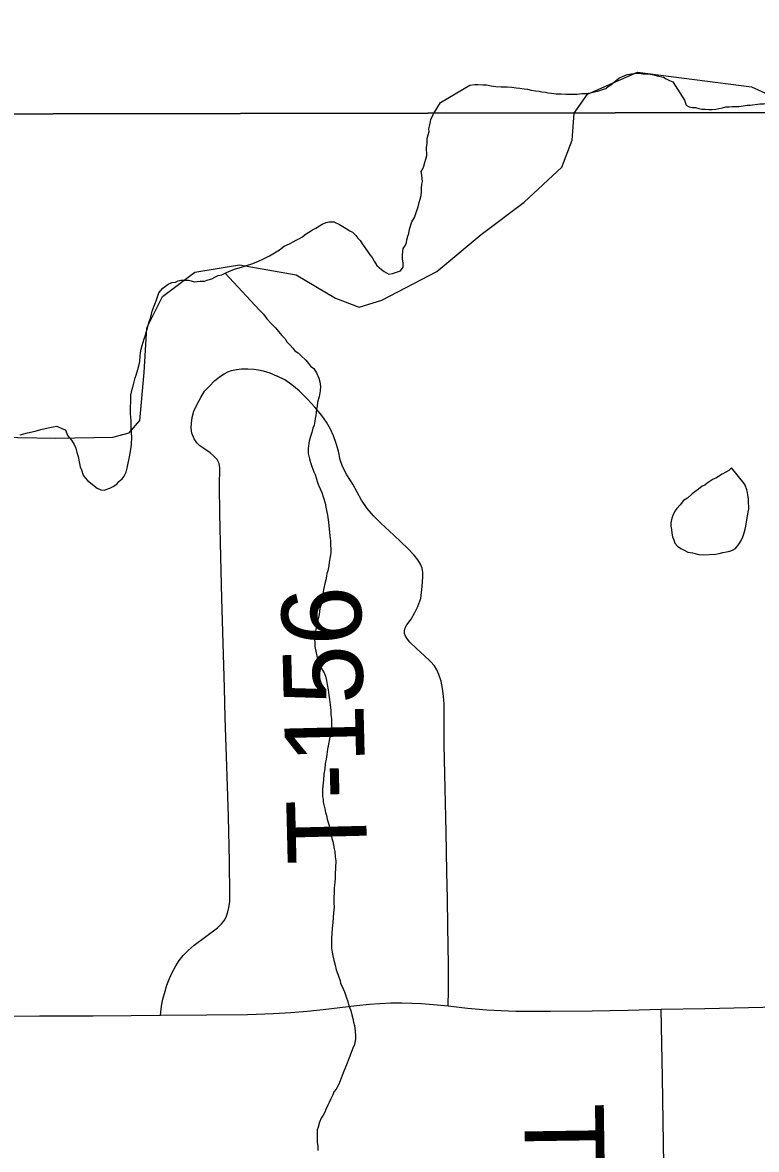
# Model space of a CAD drawing. Extents: x 103424 to 290657, y 38711 to 110967.
# Drawn here: x 112838 to 115621, y 66995 to 71273 of the extents above; entities that cross this region are included whole.
import ezdxf

# ---------------------------------------------------------------- set-up
doc = ezdxf.new("R2010")
doc.units = 0
for name, color, linetype in [('GM_X_Corporation', 7, 'Continuous'), ('GM_X_County_Road', 7, 'Continuous'), ('GM_X_Major_River', 7, 'Continuous'), ('GM_X_Minor_Lake', 7, 'Continuous'), ('GM_X_Minor_River', 7, 'Continuous'), ('GM_X_Rail_Line', 7, 'Continuous'), ('GM_X_Township_Road', 7, 'Continuous'), ('GM_X_Township_Road_Text', 7, 'Continuous')]:
    doc.layers.add(name, color=color, linetype=linetype)

msp = doc.modelspace()

# ---------------------------------------------------------------- linework, layer by layer
at = {"layer": 'GM_X_Corporation'}
for points in [[(103423.7, 96534.8), (103423.7, 70904.9), (107977, 70917.3), (117928.9, 70934.4), (117946.9, 70934.9), (119688.2, 70990.2), (119635, 74016.7), (119631.7, 75117.1), (119628.6, 75451.2), (119621.3, 75805.1), (119622.8, 76073.8), (119627.2, 76341.1), (119628.6, 76885.8), (119631.6, 77245.6), (119644.2, 78899.8), (119644.5, 79431.3), (119642.9, 80216.4), (119641.6, 80653.5), (119641.6, 81200.9), (119640.3, 81697.7), (119639, 82590.1), (119639, 83128.3), (119639, 84504.6), (119641.6, 85722.3)], [(119747.3, 63220.6), (119711.4, 67089.1), (119699.4, 68185.2), (119697.8, 68222.7), (119697.6, 68351.3), (119691.9, 68458.1), (119686.6, 68980.3), (119689.3, 69057.6), (119689.9, 69111.8), (119690.7, 69193.8), (119690.7, 69692.5), (119693.5, 70192.5), (119690.7, 70601.3), (119688.2, 70990.2), (117946.9, 70934.9), (117928.9, 70934.4), (107977, 70917.3), (103423.7, 70904.9), (103423.7, 43132.7)]]:
    msp.add_lwpolyline(points, dxfattribs=at)
at = {"layer": 'GM_X_County_Road'}
msp.add_lwpolyline([(112637.2, 67501.2), (112902.1, 67502.4), (113105.2, 67503), (113249.3, 67504), (113360.9, 67504.7), (113537, 67506.5), (113691, 67507.5), (113789.8, 67511.1), (113855.6, 67515.3), (113917.2, 67520.3), (113977.4, 67527.2), (114040.7, 67534.6), (114104.2, 67541.9), (114153, 67546.5), (114192.5, 67549.8), (114233.9, 67552), (114275.7, 67552.5), (114313.4, 67551.1), (114350.7, 67548.8), (114396.2, 67545), (114452.2, 67540.1), (114525.3, 67532.3), (114597.9, 67525.9), (114652.2, 67523.1), (114708.3, 67520.8), (114773.1, 67519.9), (114839.3, 67520.3), (114998.4, 67522.2), (115134.9, 67524.5), (115260.1, 67527.8), (115425.2, 67531), (115590.2, 67534.3), (115755.2, 67537.5)], dxfattribs=at)
at = {"layer": 'GM_X_Major_River'}
for points in [[(114422.9, 70968.9), (114534.1, 71035.2), (114552.3, 71037.4), (114564.4, 71037.5), (114582.6, 71035.7), (114596.7, 71035.8), (114614.9, 71032), (114633.1, 71030.1), (114653.3, 71028.3), (114675.6, 71028.5), (114693.8, 71026.7), (114709.9, 71024.8), (114724.1, 71022.9), (114740.3, 71021.1), (114752.4, 71019.2), (114766.6, 71015.3), (114782.8, 71013.4), (114796.9, 71011.5), (114807, 71009.6), (114821.2, 71007.8), (114831.3, 71005.8), (114843.5, 71003.9), (114861.7, 71002.1), (114879.8, 71002.3), (114898, 71000.4), (114920.2, 71000.7), (114940.4, 71000.9), (114958.6, 71003.1), (114976.8, 71003.2), (114990.9, 71005.4), (115007, 71009.6), (115023.1, 71013.8), (115037.2, 71018), (115049.2, 71022.1), (115059.2, 71030.3), (115069.3, 71036.5), (115083.3, 71048.7), (115099.3, 71061), (115115.3, 71069.3), (115131.4, 71075.5), (115147.5, 71077.7), (115163.7, 71079.8), (115177.8, 71080), (115189.9, 71078.1), (115204.1, 71078.2), (115218.2, 71076.3), (115232.4, 71074.5), (115244.6, 71070.5), (115268.9, 71064.7), (115279, 71058.8), (115291.2, 71052.8), (115303.4, 71046.9), (115348.7, 70977.4)], [(114345.1, 70602), (114348.9, 70616.2), (114350.7, 70630.3), (114350.5, 70642.5), (114352.2, 70658.7), (114354.1, 70668.8), (114351.7, 70693), (114349.4, 70707.1), (114355.3, 70717.3), (114359.2, 70727.5), (114363, 70741.7), (114366.8, 70753.8), (114370.6, 70768), (114370.1, 70798.3), (114371.8, 70814.5), (114371.5, 70832.7), (114375.3, 70846.9), (114379.1, 70859.1), (114379, 70869.2), (114380.8, 70879.3), (114384.6, 70895.6), (114386.4, 70905.7), (114398.5, 70929.2), (114422.9, 70968.9)], [(115348.7, 70977.4), (115354, 70958.4), (115366.1, 70952.4), (115378.1, 70950.4), (115390.2, 70950.4), (115402.3, 70946.3), (115414.3, 70944.3), (115426.4, 70944.3), (115440.5, 70942.3), (115452.5, 70942.3), (115466.6, 70944.3), (115478.7, 70946.3), (115492.8, 70948.3), (115504.8, 70952.3), (115516.9, 70952.3), (115529, 70954.3), (115555.1, 70954.3), (115571.2, 70956.3), (115585.3, 70958.3), (115597.3, 70958.3), (115633.5, 70964.4), (115647.6, 70964.4), (115661.7, 70966.4), (115753, 70969.4)], [(113257.3, 69893.1), (113261, 69909.3), (113264.8, 69923.5), (113268.7, 69933.7), (113274.4, 69956), (113280.1, 69974.3), (113282, 69986.5), (113283.6, 70006.7), (113285.4, 70018.8), (113287.2, 70033), (113291, 70047.2), (113294.9, 70059.4), (113298.7, 70071.6), (113302.6, 70081.8), (113306.4, 70096), (113317.8, 70136.6), (113323.5, 70154.8), (113329.2, 70177.2), (113336.9, 70197.5), (113344.7, 70215.8), (113348.5, 70228), (113354.3, 70246.2), (113370.1, 70264.7), (113390, 70279.2), (113404.1, 70285.5), (113418.1, 70287.7), (113428.2, 70291.9), (113438.2, 70294.1), (113456.4, 70294.4), (113466.5, 70294.6), (113476.6, 70292.7), (113488.8, 70288.9), (113510.9, 70291.2), (113527, 70291.5), (113541.1, 70295.8), (113555.2, 70300.1), (113567.2, 70306.3), (113579.2, 70312.6), (113593.2, 70314.8), (113611.3, 70323.2), (113629.3, 70331.6), (113645.3, 70337.9), (113667.4, 70344.3), (113687.5, 70350.7), (113707.6, 70357.1), (113729.6, 70365.6), (113751.6, 70376), (113773.7, 70386.5), (113793.6, 70398.9), (113811.6, 70409.3), (113829.5, 70423.8), (113849.6, 70432.2), (113863.5, 70440.5), (113875.6, 70446.8), (113887.6, 70453), (113899.6, 70459.3), (113909.5, 70467.5), (113937.4, 70486.2), (113949.4, 70492.4), (113963.4, 70500.7), (113973.4, 70507), (113989.5, 70513.3), (113999.5, 70515.5), (114017.7, 70515.8), (114040, 70506), (114052.3, 70498.2), (114064.5, 70490.3), (114078.7, 70482.4), (114088.9, 70476.5), (114101.3, 70464.6), (114109.5, 70454.6), (114117.7, 70444.7), (114126, 70432.7), (114136.3, 70418.7), (114146.7, 70402.7), (114154.9, 70390.7), (114163.2, 70380.8), (114171.5, 70366.8), (114181.8, 70350.8), (114198.3, 70334.9), (114208.5, 70327), (114226.8, 70317.2), (114240.9, 70319.4), (114271, 70330), (114280.8, 70344.3), (114280.6, 70360.5), (114278.3, 70374.6), (114278, 70390.7), (114281.7, 70415.1), (114289.5, 70427.3), (114293.4, 70437.5), (114295.2, 70447.6), (114299, 70461.8), (114302.9, 70472), (114304.6, 70488.2), (114314.3, 70516.6), (114324.1, 70532.9), (114329.8, 70551.2), (114337.5, 70573.6), (114341.3, 70589.8), (114345.1, 70602)], [(112828.6, 69708.3), (112856.7, 69714.8), (112884.8, 69721.3), (112906.9, 69727.8), (112935.1, 69734.3), (112953.2, 69738.6), (112967.3, 69740.9), (112989.6, 69731.1), (112999.8, 69727.3), (113008.2, 69705.2), (113022.6, 69687.2), (113033, 69671.2), (113039.3, 69657.2), (113043.6, 69641.1), (113047.9, 69625), (113052.3, 69604.9), (113056.6, 69586.8), (113060.8, 69574.7), (113067.2, 69554.6), (113075.5, 69544.7), (113083.7, 69534.7), (113120.5, 69505), (113134.8, 69499.2), (113146.9, 69497.3), (113168.9, 69505.8), (113180.9, 69512), (113194.9, 69520.4), (113202.8, 69530.6), (113214.8, 69540.9), (113222.7, 69551.1), (113230.5, 69565.4), (113234.3, 69581.6), (113238, 69599.9), (113241.7, 69618.1), (113247.3, 69644.5), (113250.9, 69670.8), (113252.5, 69699.1), (113249.9, 69731.4), (113249.4, 69761.7), (113246.9, 69787.9), (113246.5, 69812.1), (113248.2, 69832.4), (113248, 69848.5), (113247.8, 69858.6), (113253.5, 69880.9), (113257.3, 69893.1)]]:
    msp.add_lwpolyline(points, dxfattribs=at)
at = {"layer": 'GM_X_Minor_Lake'}
for points in [[(115526.4, 69582.9), (115516.5, 69572.7), (115504.5, 69566.4), (115490.5, 69558.1), (115476.6, 69549.8), (115466.6, 69543.6), (115456.6, 69539.4), (115434.6, 69524.9), (115424.7, 69516.6), (115414.6, 69512.4), (115400.7, 69502.1), (115386.7, 69491.8), (115376.8, 69483.5), (115358.9, 69467.1), (115344.9, 69458.7), (115331.1, 69442.4), (115319.2, 69428), (115311.3, 69417.8), (115303.5, 69401.5), (115299.6, 69391.3), (115295.9, 69373.1), (115296.1, 69361), (115298.3, 69348.9), (115300.6, 69334.8), (115302.8, 69320.7), (115307.1, 69308.6), (115311.3, 69296.6), (115321.6, 69284.6), (115333.8, 69276.7), (115344, 69270.9), (115360.3, 69263), (115378.5, 69259.3), (115402.8, 69253.6), (115419, 69251.9), (115465.4, 69254.7), (115479.5, 69256.9), (115493.5, 69261.2), (115507.6, 69263.4), (115519.7, 69265.7), (115529.7, 69269.9), (115541.7, 69276.1), (115555.5, 69294.5), (115563.4, 69306.8), (115569.2, 69321), (115575, 69335.3), (115578.8, 69349.4), (115580.6, 69361.6), (115590, 69415.4)], [(115574.7, 69522.4), (115526.4, 69582.9)], [(115590, 69415.4), (115591.6, 69426.4), (115591.5, 69436.5), (115591.3, 69446.6), (115591, 69464.8), (115588.7, 69478.9), (115586.5, 69489), (115584.4, 69499.1), (115578, 69517.1), (115574.7, 69522.4)]]:
    msp.add_lwpolyline(points, dxfattribs=at)
at = {"layer": 'GM_X_Minor_River'}
for points in [[(113605.8, 70320.7), (113734.7, 70181.8), (113751.1, 70165.9), (113763.5, 70147.9), (113780, 70130), (113796.4, 70114.1), (113808.7, 70100.2), (113821.1, 70084.2), (113833.4, 70072.3), (113839.7, 70060.3), (113852, 70048.4), (113862.3, 70036.4), (113870.5, 70026.4), (113882.7, 70018.6), (113893, 70008.6), (113911.4, 69990.8), (113921.7, 69978.8), (113930, 69968.8), (113942.2, 69958.9), (113952.6, 69942.9), (113961, 69922.9), (113965.3, 69908.8), (113967.6, 69890.7), (113965.9, 69874.5), (113962.2, 69852.2), (113956.5, 69831.9), (113954.7, 69815.7), (113952.9, 69805.6), (113951.1, 69791.4), (113949.3, 69781.3), (113947.5, 69769.1), (113945.6, 69759), (113943.8, 69744.8), (113938, 69732.6), (113934.2, 69716.4), (113928.5, 69698.1), (113924.7, 69683.9), (113921.1, 69655.5), (113921.4, 69637.4), (113925.8, 69617.2), (113930.1, 69603.2), (113934.4, 69587.1), (113942.8, 69567), (113947, 69557), (113951.2, 69544.9), (113955.5, 69530.9), (113959.7, 69516.8), (113966, 69502.7), (113972.3, 69488.7), (113978.7, 69468.6), (113985.1, 69448.5), (113989.5, 69426.4), (113993.9, 69402.2), (113998.4, 69376), (114000.9, 69349.8), (114003.3, 69325.6), (114005.7, 69305.4), (114005.9, 69289.2), (114006.2, 69275.1), (114006.4, 69261), (114004.7, 69244.8), (114001, 69224.5), (113999.2, 69210.3), (113995.5, 69192.1), (113991.6, 69181.9), (113989.7, 69171.8), (113988, 69157.6), (113984.2, 69143.4), (113980.4, 69125.2), (113976.7, 69104.9), (113973, 69086.7), (113971.3, 69066.4), (113965.6, 69048.2), (113961.9, 69025.9), (113958.2, 69009.7), (113954.3, 68997.5), (113952.6, 68981.3), (113948.9, 68963), (113949.1, 68946.9), (113945.3, 68932.7), (113945.6, 68918.5), (113945.8, 68904.4), (113956.7, 68856.1), (113961, 68840), (113969.3, 68826), (113975.6, 68814), (113981.8, 68804), (113986, 68791.9), (113990.3, 68775.8), (113992.6, 68759.7), (113997, 68739.6), (113999.4, 68719.4), (114001.6, 68703.3), (114004, 68683.1), (114006.3, 68663), (114006.6, 68644.8), (114008.9, 68630.7), (114009.2, 68614.5), (114009.4, 68600.4), (114009.7, 68584.2), (114005.9, 68570)], [(114005.9, 68570), (114002.1, 68553.8), (113998.4, 68533.5), (113994.7, 68515.3), (113991, 68495), (113989.3, 68476.8), (113985.6, 68458.6), (113983.8, 68440.4), (113980.2, 68420.1), (113978.5, 68397.8), (113976.9, 68375.6), (113975.1, 68361.4), (113975.3, 68349.3), (113975.5, 68335.2), (113977.7, 68325.1), (113977.9, 68313), (113980.1, 68302.9), (113984.4, 68288.8), (113986.6, 68274.7), (113990.9, 68262.7), (113993.1, 68248.6), (113997.4, 68232.5), (114003.8, 68212.4), (114008.2, 68194.3), (114010.5, 68176.1), (114014.7, 68164.1), (114017, 68150), (114019.2, 68135.9), (114021.4, 68125.8), (114023.8, 68105.6), (114026, 68091.5), (114022.9, 68039), (114023.1, 68024.8), (114021.3, 68008.6), (114019.7, 67988.4), (114020, 67970.2), (114018.3, 67952), (114018.6, 67931.8), (114018.9, 67913.6), (114017.2, 67895.4), (114015.5, 67875.2), (114013.8, 67857), (114012.2, 67834.7), (114010.5, 67814.5), (114008.8, 67796.3), (114009, 67780.1), (114009.4, 67759.9), (114011.7, 67743.8), (114013.9, 67729.7), (114018.2, 67713.6), (114022.6, 67695.5), (114026.9, 67677.4), (114033.2, 67661.3), (114037.5, 67649.3), (114041.7, 67637.2), (114043.9, 67627.2), (114052.3, 67607.1), (114058.6, 67593.1), (114064.9, 67575), (114071.3, 67556.9), (114075.6, 67540.8), (114082, 67522.7), (114086.3, 67506.6), (114090.5, 67492.6), (114092.8, 67478.5), (114097, 67466.4), (114099.4, 67444.2), (114099.7, 67426), (114099.9, 67415.9), (114096.2, 67393.7), (114090.4, 67379.4), (114082.7, 67359.1), (114076.9, 67342.8), (114073, 67332.7), (114069.2, 67322.5), (114053.6, 67285.9), (114049.8, 67275.7), (114042.1, 67255.4), (114036.2, 67241.2), (114026.4, 67224.8), (114018.5, 67214.6), (114014.7, 67202.4), (114006.9, 67188.1), (114001, 67173.9), (113995.2, 67163.7), (113987.4, 67147.4), (113983.5, 67137.3), (113977.6, 67125), (113969.7, 67114.8), (113964, 67098.6), (113958.2, 67080.3), (113954.4, 67070.1), (113954.5, 67060), (113954.8, 67045.9), (113955, 67033.8), (113955.2, 67021.6), (113957.4, 67007.5), (113957.7, 66991.4)]]:
    msp.add_lwpolyline(points, dxfattribs=at)
at = {"layer": 'GM_X_Rail_Line'}
msp.add_lwpolyline([(112529.9, 69702.1), (112964, 69695.5), (113179.4, 69698.8), (113242.3, 69715.4), (113282.1, 69761.8), (113298.7, 69944.1), (113308.6, 70113.2), (113368.2, 70232.5), (113490.9, 70325.3), (113660.5, 70353.1), (113875.3, 70315.4), (114024.4, 70225.9), (114113.9, 70192.7), (114200, 70219.3), (114408.3, 70328), (114576.4, 70468.1), (114740.2, 70590.5), (114882.7, 70723.1), (114922.4, 70825.9), (114929, 70928.7), (114979.8, 71000.6), (115170.3, 71084.7), (115601.7, 71028.6), (115898.7, 70894.1)], dxfattribs=at)
at = {"layer": 'GM_X_Township_Road'}
for points in [[(113360.9, 67504.7), (113364.6, 67539.2), (113369.6, 67566.3), (113377.9, 67596.6), (113385.3, 67619.2), (113394.9, 67644.9), (113405, 67667), (113418.8, 67692.7), (113431.7, 67712.5), (113447.3, 67732.2), (113465.2, 67750.2), (113488.7, 67770.9), (113577.4, 67837.1), (113592.1, 67851.3), (113604.1, 67866.9), (113611.3, 67881.4), (113616.5, 67897.7), (113620.2, 67914.3), (113623.4, 67935.9), (113624.3, 67962.1), (113622, 68088.1), (113618.8, 68258.1), (113613.3, 68411.7), (113610.1, 68523.9), (113605.9, 68633.7), (113603.6, 68747.3), (113599, 68916.9), (113593.5, 69087), (113589.8, 69244.7), (113585.7, 69409.7), (113584.3, 69513.6), (113585.2, 69582.1), (113583.4, 69598.6), (113575.1, 69614.7), (113563.6, 69626.2), (113548.5, 69639.1), (113528.7, 69653.3), (113509.8, 69665.8), (113498.4, 69676.8), (113488.3, 69692.4), (113480, 69714.5), (113477, 69733.4), (113477.7, 69752.6), (113480.4, 69773.3), (113487.3, 69797.2), (113498.4, 69821.1), (113513.5, 69849.6), (113527.3, 69873.1), (113544.8, 69891.5), (113565.5, 69912.2), (113583.9, 69928.3), (113601.8, 69939.8), (113616, 69946.7), (113629.8, 69951.3), (113648.7, 69955.8), (113668, 69958.6), (113692.3, 69958.6), (113714.4, 69957.2), (113732.4, 69954.9), (113750.7, 69950.8), (113776, 69942.5), (113803.6, 69931)], [(114452.2, 67540.1), (114453.6, 67600.3), (114452.8, 67695), (114450, 67843), (114448.7, 67947.4), (114447.2, 68048.1), (114444, 68200.8), (114440.4, 68365.8), (114436.8, 68530.9), (114436.6, 68618.1), (114437.1, 68657.2), (114436.2, 68685.2), (114433.8, 68715.6), (114430.2, 68745.5), (114424.7, 68772.6), (114416.8, 68798.3), (114409, 68816.2), (114399.8, 68831.4), (114385.1, 68848), (114361, 68870.7), (114332.7, 68895.8), (114306.5, 68921), (114297.3, 68931.6), (114290, 68943.1), (114286.3, 68953.7), (114286.3, 68964.3), (114289.1, 68975.3), (114294.6, 68986.3), (114311.6, 69008.4), (114325.8, 69032.8), (114336.4, 69056.2), (114347.9, 69087), (114351.1, 69109.1), (114353.4, 69132.1), (114356.2, 69168.4), (114355.7, 69185.8), (114353.4, 69201.9), (114346.5, 69216.6), (114336.4, 69233.6), (114322.6, 69251.6), (114299.2, 69276.9), (114246.3, 69327.4), (114196.6, 69372.9), (114168.2, 69400.1), (114145.1, 69428.6), (114123.6, 69459.4), (114090, 69520), (114067, 69555.9), (114051.4, 69587.2), (114041.7, 69613.4), (114036.2, 69646), (114027.5, 69675.4), (114016.9, 69703.5), (114005.4, 69729.2), (113989.8, 69756.3), (113972.8, 69780.7), (113946.6, 69812.4), (113918.5, 69842.8), (113887.2, 69874.5), (113859.2, 69897), (113831.7, 69915.9), (113803.6, 69931)], [(115269.4, 66938.2), (115266.8, 67103.2), (115264.2, 67268.2), (115262.1, 67398), (115260.1, 67527.8)]]:
    msp.add_lwpolyline(points, dxfattribs=at)

# ---------------------------------------------------------------- texts
at = {"layer": 'GM_X_Township_Road_Text'}
for s, rotation, p in [('T-156', 91.4043, (114145.2, 68082)), ('T-158', 270.8407, (114740, 67168.3))]:
    msp.add_text(s, height=301.87, rotation=rotation, dxfattribs=at).set_placement(p)

doc.saveas('drawing.dxf')
